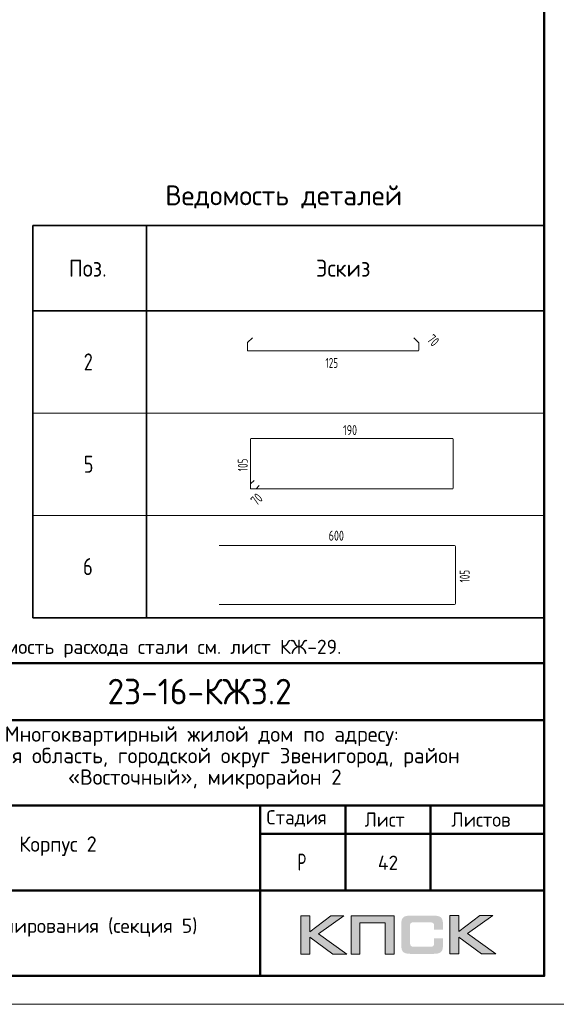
# Model space of a CAD drawing. Header units: millimetres. Extents: x -49773 to 2322955, y -3321 to 58485.
# Tile 573 of 580: x 2292222 to 2301667, y 6225 to 23546. Entities that reach past the tile are written whole.
import ezdxf

# ---------------------------------------------------------------- set-up
doc = ezdxf.new("R2010")
doc.units = ezdxf.units.MM
doc.layers.add('Standard', color=7, linetype='Continuous', lineweight=25)
doc.layers.add('Стена наружная_ Сайдинг', color=7, linetype='Continuous', lineweight=35)
doc.styles.add('ISOCPEUR', font='txt')

msp = doc.modelspace()

# ---------------------------------------------------------------- hatches: boundary and pattern name
h = msp.add_hatch(color=256)
h.paths.add_polyline_path([(2297927.9, 7781.6), (2297700.4, 7781.6), (2297328.4, 7501.6), (2297328.4, 7781.6), (2297170.7, 7781.6), (2297170.7, 7109.5), (2297328.4, 7109.5), (2297328.4, 7404.8), (2297730.8, 7109.5), (2297982.5, 7109.5), (2297481.9, 7464.9)])
h.paths.add_polyline_path([(2298210.7, 7655.1), (2298656, 7655.1), (2298656, 7109.5), (2298812.3, 7109.5), (2298812.3, 7781.6), (2298645.6, 7781.6), (2298054.4, 7781.6), (2298054.4, 7622.6), (2298054.4, 7109.5), (2298210.7, 7109.5)])
h.paths.add_polyline_path([(2299950.4, 7785.1), (2299792.8, 7785.1), (2299792.8, 7112.3), (2299950.4, 7112.3), (2299950.4, 7408.2), (2300352.9, 7112.3), (2300604.6, 7112.3), (2300103.9, 7468.4), (2300549.9, 7785.1), (2300323.1, 7785.1), (2299950.4, 7505)])
msp.add_hatch(color=256).paths.add_polyline_path([(2299661.4, 7710.4), (2299659.3, 7718), (2299656.5, 7724.2), (2299653.1, 7730.5), (2299649.6, 7736.7), (2299646.2, 7741.5), (2299642, 7746.4), (2299637.9, 7751.2), (2299633.7, 7755.4), (2299628.2, 7758.8), (2299622.7, 7763), (2299616.4, 7766.4), (2299609.5, 7769.2), (2299602.6, 7771.9), (2299595, 7774.7), (2299587.4, 7776.8), (2299569.4, 7780.2), (2299550.1, 7783), (2299528.6, 7784.4), (2299505.1, 7785.1), (2299104.1, 7785.1), (2299080.5, 7784.4), (2299059.8, 7783), (2299039.8, 7780.2), (2299022.5, 7776.8), (2299014.2, 7774), (2299006.6, 7771.9), (2298999.6, 7769.2), (2298993.4, 7765.7), (2298987.2, 7763), (2298981, 7758.8), (2298976.1, 7755.4), (2298971.3, 7751.2), (2298967.1, 7746.4), (2298963.7, 7741.5), (2298959.5, 7736.7), (2298956.1, 7730.5), (2298953.3, 7724.2), (2298950.6, 7717.3), (2298947.8, 7710.4), (2298945.7, 7702.8), (2298942.3, 7686.2), (2298939.5, 7668.2), (2298937.4, 7648.2), (2298937.4, 7626), (2298937.4, 7272), (2298937.4, 7249.9), (2298939.5, 7229.8), (2298942.3, 7211.2), (2298945.7, 7194.6), (2298947.8, 7187), (2298950.6, 7180), (2298953.3, 7173.1), (2298956.1, 7166.9), (2298959.5, 7161.4), (2298963.7, 7155.8), (2298967.1, 7151), (2298971.3, 7146.2), (2298976.1, 7142), (2298981.7, 7138.6), (2298987.2, 7135.1), (2298993.4, 7131.6), (2298999.6, 7128.2), (2299007.3, 7126.1), (2299014.2, 7123.3), (2299022.5, 7121.3), (2299039.8, 7117.1), (2299059.8, 7115), (2299081.2, 7113), (2299104.1, 7112.3), (2299505.1, 7112.3), (2299528.6, 7113), (2299550.1, 7114.4), (2299569.4, 7117.1), (2299586.7, 7120.6), (2299595, 7123.3), (2299602.6, 7125.4), (2299609.5, 7128.2), (2299616.4, 7131.6), (2299622.7, 7134.4), (2299628.2, 7138.6), (2299633.7, 7142), (2299637.9, 7146.2), (2299642, 7150.3), (2299646.2, 7155.8), (2299649.6, 7160.7), (2299653.1, 7166.9), (2299656.5, 7173.1), (2299659.3, 7179.4), (2299661.4, 7187), (2299664.2, 7194.6), (2299667.6, 7211.2), (2299670.4, 7229.1), (2299671.8, 7249.9), (2299672.5, 7272), (2299672.5, 7383.3), (2299515.5, 7383.3), (2299515.5, 7292.8), (2299515.5, 7286.5), (2299514.8, 7280.3), (2299513.4, 7274.8), (2299512, 7269.2), (2299510, 7264.4), (2299507.9, 7260.3), (2299505.1, 7256.1), (2299501.7, 7252.7), (2299498.2, 7249.2), (2299494.1, 7246.4), (2299489.2, 7244.4), (2299484.4, 7242.3), (2299479.5, 7240.9), (2299473.3, 7240.2), (2299467.1, 7239.5), (2299460.9, 7238.8), (2299137.3, 7238.8), (2299131.7, 7239.5), (2299126.9, 7240.2), (2299122.7, 7242.3), (2299118.6, 7244.4), (2299114.4, 7247.1), (2299111, 7249.9), (2299107.5, 7253.3), (2299104.8, 7257.5), (2299102, 7261.6), (2299099.9, 7265.8), (2299097.8, 7270.6), (2299096.5, 7275.5), (2299094.4, 7285.2), (2299093.7, 7294.8), (2299093.7, 7617.7), (2299093.7, 7623.3), (2299094.4, 7628.8), (2299095.8, 7633.7), (2299097.1, 7638.5), (2299098.5, 7642.6), (2299100.6, 7646.1), (2299103.4, 7649.6), (2299106.1, 7653), (2299109.6, 7655.8), (2299113, 7658.5), (2299117.2, 7660.6), (2299121.3, 7662), (2299126.2, 7663.4), (2299131, 7664.1), (2299136.6, 7664.8), (2299142.1, 7664.8), (2299460.9, 7664.8), (2299467.1, 7664.8), (2299473.3, 7664.1), (2299478.8, 7662.7), (2299483.7, 7661.3), (2299488.5, 7659.2), (2299493.4, 7657.2), (2299497.5, 7653.7), (2299501, 7650.9), (2299504.4, 7646.8), (2299507.2, 7642.6), (2299510, 7638.5), (2299512, 7633.7), (2299513.4, 7628.8), (2299514.8, 7623.3), (2299515.5, 7617.1), (2299515.5, 7610.8), (2299515.5, 7536.8), (2299672.5, 7536.8), (2299672.5, 7626), (2299671.8, 7648.2), (2299670.4, 7668.2), (2299667.6, 7686.2), (2299663.5, 7702.8)])

# ---------------------------------------------------------------- linework, layer by layer
at = {"lineweight": 0}
for points in [[(2297170.7, 7109.5), (2297170.7, 7781.6), (2297328.4, 7781.6), (2297328.4, 7501.6), (2297700.4, 7781.6), (2297927.9, 7781.6), (2297481.9, 7464.9), (2297982.5, 7109.5), (2297730.8, 7109.5), (2297328.4, 7404.8), (2297328.4, 7109.5), (2297170.7, 7109.5)], [(2298210.7, 7109.5), (2298210.7, 7655.1), (2298656, 7655.1), (2298656, 7109.5), (2298812.3, 7109.5), (2298812.3, 7781.6), (2298645.6, 7781.6), (2298054.4, 7781.6), (2298054.4, 7622.6), (2298054.4, 7109.5), (2298210.7, 7109.5)], [(2299792.8, 7112.3), (2299792.8, 7785.1), (2299950.4, 7785.1), (2299950.4, 7505), (2300323.1, 7785.1), (2300549.9, 7785.1), (2300103.9, 7468.4), (2300604.6, 7112.3), (2300352.9, 7112.3), (2299950.4, 7408.2), (2299950.4, 7112.3), (2299792.8, 7112.3)]]:
    msp.add_lwpolyline(points, close=True, dxfattribs=at)
at = {"layer": 'Standard', "color": 7, "linetype": 'Continuous', "lineweight": 35, "transparency": 33554687}
for p, q in [((2292454.9, 19924.7), (2301454.9, 19924.7)), ((2292454.9, 18424.7), (2292454.9, 19924.7)), ((2292454.9, 19924.7), (2292454.9, 16624.7)), ((2294454.9, 18424.7), (2294454.9, 19924.7)), ((2294454.9, 19924.7), (2294454.9, 16624.7)), ((2301454.9, 18424.7), (2301454.9, 19924.7)), ((2301454.9, 19924.7), (2301454.9, 16624.7)), ((2301454.9, 18424.7), (2292454.9, 18424.7)), ((2292454.9, 18124.7), (2292454.9, 14824.7)), ((2294454.9, 18124.7), (2294454.9, 14824.7)), ((2301454.9, 18124.7), (2301454.9, 14824.7)), ((2292454.9, 16324.7), (2292454.9, 13024.7)), ((2294454.9, 16324.7), (2294454.9, 13024.7)), ((2301454.9, 16324.7), (2301454.9, 13024.7)), ((2292454.9, 14524.7), (2292454.9, 13024.7)), ((2294454.9, 14524.7), (2294454.9, 13024.7)), ((2301454.9, 14524.7), (2301454.9, 13024.7)), ((2292454.9, 13024.7), (2301454.9, 13024.7))]:
    msp.add_line(p, q, dxfattribs=at)
at = {"layer": 'Standard', "color": 40, "linetype": 'Continuous', "lineweight": 18, "transparency": 33554687}
for p, q in [((2296229.5, 17734.3), (2296229.5, 17852.9)), ((2296234.2, 17864.2), (2296320.1, 17950.1)), ((2299156.4, 17950.1), (2299242.3, 17864.2)), ((2299247, 17852.9), (2299247, 17734.3)), ((2299231, 17718.3), (2296245.5, 17718.3)), ((2296286.7, 15300.6), (2296286.7, 16167.7)), ((2296299.8, 16180.8), (2299836.2, 16180.8)), ((2299849.3, 16167.7), (2299849.3, 15303.2)), ((2296289.8, 15385.8), (2296346.2, 15442.2)), ((2296286.7, 15300.6), (2296286.7, 15378.4)), ((2296375, 15290.1), (2296297.2, 15290.1)), ((2299836.2, 15290.1), (2296297.2, 15290.1)), ((2296438.8, 15349.6), (2296382.4, 15293.2))]:
    msp.add_line(p, q, dxfattribs=at)
at = {"layer": 'Standard', "color": 7, "linetype": 'Continuous', "lineweight": 13, "transparency": 33554687}
for p, q in [((2292454.9, 16624.7), (2301454.9, 16624.7)), ((2292454.9, 14824.7), (2301454.9, 14824.7)), ((2301454.9, 14524.7), (2301454.9, 13024.7)), ((2301454.9, 13024.7), (2301454.9, 13024.7)), ((2301454.9, 13024.7), (2301454.9, 12224.7)), ((2282954.9, 12224.7), (2301454.9, 12224.7))]:
    msp.add_line(p, q, dxfattribs=at)
at = {"layer": 'Standard', "color": 4, "linetype": 'Continuous', "lineweight": 18, "transparency": 33554687}
for p, q in [((2295735.5, 14298.5), (2299874.9, 14298.5)), ((2299894, 14279.3), (2299894, 13278)), ((2299874.9, 13258.8), (2295735.5, 13258.8))]:
    msp.add_line(p, q, dxfattribs=at)
at = {"layer": 'Standard', "color": 7, "linetype": 'Continuous', "lineweight": 13, "transparency": 33554687}
msp.add_lwpolyline([(2259954.9, 6224.7), (2301954.9, 6224.7), (2301954.9, 35924.7), (2259954.9, 35924.7), (2259954.9, 6224.7)], close=True, dxfattribs=at)
at = {"layer": 'Standard', "color": 7, "linetype": 'Continuous', "lineweight": 50, "transparency": 33554687}
msp.add_lwpolyline([(2261954.9, 35424.7), (2301454.9, 35424.7), (2301454.9, 6724.7), (2261954.9, 6724.7), (2261954.9, 35424.7)], close=True, dxfattribs=at)
at = {"layer": 'Standard', "color": 40, "linetype": 'Continuous', "lineweight": 18, "transparency": 33554687}
for centre, radius, start, end in [((2296245.5, 17852.9), 16, 135, 180), ((2299231, 17852.9), 16, 0, 45), ((2296245.5, 17734.3), 16, 180, 270), ((2299231, 17734.3), 16, 270, 0), ((2296299.8, 16167.7), 13.1, 90, 180), ((2299836.2, 16167.7), 13.1, 0, 90), ((2296297.2, 15378.4), 10.5, 135, 180), ((2296297.2, 15300.6), 10.5, 180, 270), ((2296297.2, 15300.6), 10.5, 180, 270), ((2296375, 15300.6), 10.5, 270, 315), ((2299836.2, 15303.2), 13.1, 270, 0)]:
    msp.add_arc(centre, radius, start, end, dxfattribs=at)
at = {"layer": 'Standard', "color": 4, "linetype": 'Continuous', "lineweight": 18, "transparency": 33554687}
for centre, start, end in [((2299874.9, 14279.3), 0, 90), ((2299874.9, 13278), 270, 0)]:
    msp.add_arc(centre, 19.1, start, end, dxfattribs=at)
at = {"layer": 'Стена наружная_ Сайдинг', "color": 7, "linetype": 'Continuous', "lineweight": 50, "transparency": 33554687}
for p, q in [((2282954.8, 12224.7), (2301454.9, 12224.7)), ((2301454.9, 12224.7), (2301454.9, 6724.7)), ((2289454.9, 11224.7), (2301454.9, 11224.7)), ((2289454.9, 9724.7), (2301454.9, 9724.7)), ((2296454.9, 9224.7), (2301454.9, 9224.7)), ((2289454.9, 8224.7), (2301454.9, 8224.7)), ((2282954.8, 6724.7), (2301454.9, 6724.7))]:
    msp.add_line(p, q, dxfattribs=at)
for points in [[(2296454.9, 6724.7), (2296454.9, 8224.7), (2296454.9, 9724.7)], [(2297954.9, 8224.7), (2297954.9, 8974.7), (2297954.9, 9724.7)], [(2299454.9, 9724.7), (2299454.9, 8974.7), (2299454.9, 8224.7)]]:
    msp.add_lwpolyline(points, dxfattribs=at)

# ---------------------------------------------------------------- texts
at = {"layer": 'Standard', "color": 7, "linetype": 'Continuous', "lineweight": 35, "transparency": 33554687, "insert": (2294784.9, 20224.7), "char_height": 350, "width": 4509.788, "attachment_point": 7, "style": 'ISOCPEUR'}
msp.add_mtext('\\W0.98;Ведомость деталей', dxfattribs=at)
at = {"layer": 'Standard', "color": 7, "linetype": 'Continuous', "lineweight": 25, "transparency": 33554687, "attachment_point": 7, "style": 'ISOCPEUR'}
for s, insert, char_height, width in [('\\W0.92;Поз.', (2293087.4, 19024.7), 300, 872.987), ('\\W0.94;Эскиз', (2297437.4, 19024.7), 300, 1176.112), ('{\\W0.7800;2}', (2293349.9, 17374.7), 300, 326.407), ('{\\W0.7800;5}', (2293349.9, 15574.7), 300, 326.407), ('{\\W0.8000;6}', (2293334.9, 13774.7), 300, 359.83), ('\\W0.99;Многоквартирный жилой дом по адресу: ', (2291958.4, 10769.7), 270, 7123.096), ('\\W0.99;Московская область, городской округ Звенигород, район ', (2290480.1, 10391.7), 270, 10078.117), ('\\W0.99;«Восточный», микрорайон 2', (2293072.2, 10013.7), 270, 4896.223), ('\\W0.96;Стадия', (2296565, 9349.4), 250, 1243.911), ('\\W0.94;Лист', (2298292.6, 9349.4), 250, 866.912), ('\\W0.96;Листов', (2299818.5, 9349.4), 250, 1218.997), ('\\W0.96;Корпус 2', (2292212.4, 8834.7), 270, 1614.451), ('\\W0.62;Р', (2297112.6, 8574.7), 300, 276.791)]:
    msp.add_mtext(s, dxfattribs=dict(at, insert=insert, char_height=char_height, width=width))
at = {"layer": 'Standard', "color": 7, "linetype": 'Continuous', "lineweight": 18, "transparency": 33554687, "char_height": 175, "attachment_point": 7, "style": 'ISOCPEUR'}
for s, insert, width, rotation in [('\\W0.70;70', (2299377.5, 17902.3), 257.04, 315), ('\\W0.66;105', (2296236.5, 15602.5), 323.63, 90), ('\\W0.70;70', (2296395.1, 14987.4), 257.045, 45), ('{\\W0.6600;105}', (2300142.3, 13645.6), 323.637, 90)]:
    msp.add_mtext(s, dxfattribs=dict(at, insert=insert, width=width, rotation=rotation))
for s, insert, width in [('\\W0.66;125', (2297605.3, 17420.8), 323.644), ('{\\W0.7300;190}', (2297914, 16238.7), 371.911), ('{\\W0.7300;600}', (2297660.8, 14380.7), 371.911)]:
    msp.add_mtext(s, dxfattribs=dict(at, insert=insert, width=width))
at = {"layer": 'Standard', "color": 7, "linetype": 'Continuous', "lineweight": 13, "transparency": 33554687, "insert": (2282999.5, 13140.1), "char_height": 250, "width": 18486.888, "attachment_point": 1, "line_spacing_factor": 1.204819}
msp.add_mtext('\\A1;{\\fISOCPEUR|i0|b0;\\H250.000000;\\W1.000000;\\C7;1. Сечения 6...8см. лист КЖ 29.}\\P{\\fISOCPEUR|i0|b0;\\H250.000000;\\W1.000000;\\C7;2. Спецификация элементов, ведомость деталей и ведомость расхода стали см. лист КЖ-29.}\\P', dxfattribs=at)
at = {"layer": 'Standard', "color": 7, "linetype": 'Continuous', "lineweight": 50, "transparency": 33554687, "insert": (2293767.4, 11499.7), "char_height": 450, "width": 3586.382, "attachment_point": 7, "style": 'ISOCPEUR'}
msp.add_mtext('\\W0.95;23-16-КЖ3.2', dxfattribs=at)
at = {"layer": 'Standard', "color": 7, "linetype": 'Continuous', "lineweight": 13, "transparency": 33554687, "insert": (2298704.9, 8714.7), "char_height": 250, "width": 459.375, "attachment_point": 5, "style": 'ISOCPEUR'}
msp.add_mtext('42', dxfattribs=at)
at = {"layer": 'Standard', "color": 7, "linetype": 'Continuous', "lineweight": 25, "transparency": 33554687, "insert": (2292939.1, 7731.2), "char_height": 250, "width": 6491.875, "attachment_point": 2, "line_spacing_factor": 0.903614}
msp.add_mtext('{\\fISOCPEUR|b0|i0|c0|p0;Схема армирования (секция 5)}', dxfattribs=at)

doc.saveas('drawing.dxf')
